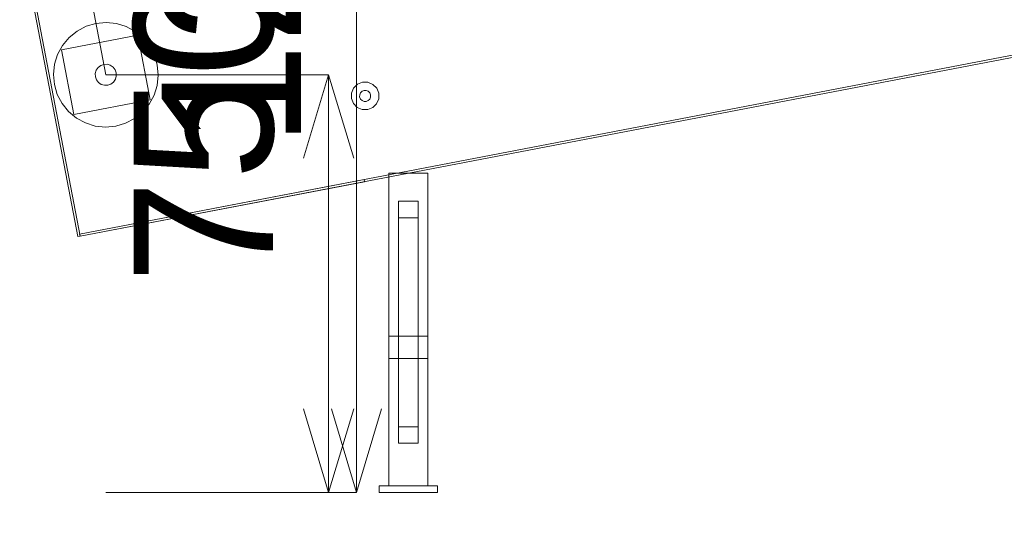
# Model space of a CAD drawing. Header units: millimetres. Extents: x -2233 to 65662, y -50530 to 6847.
# Tile 669 of 802: x 26545 to 28313, y -68 to 849. Entities that reach past the tile are written whole.
import ezdxf

# ---------------------------------------------------------------- set-up
doc = ezdxf.new("R2010")
doc.units = ezdxf.units.MM
doc.layers.add('COTAS_P', color=1, linetype='Continuous', lineweight=0)
doc.layers.add('lateral_C03', color=7, linetype='Continuous', lineweight=0)
doc.dimstyles.new('R19_100', dxfattribs={"dimtxt": 250, "dimasz": 150, "dimexe": 150, "dimexo": 80, "dimgap": 100, "dimtad": 1, "dimtih": 1, "dimtoh": 1, "dimdsep": 46, "dimcen": 0.09, "dimadec": 0, "dimazin": 0, "dimtfac": 1, "dimtdec": 4, "dimtofl": 0, "dimtmove": 0, "dimatfit": 3, "dimfxl": 1, "dimtolj": 1, "dimtzin": 0, "dimarcsym": 0})

# ---------------------------------------------------------------- blocks, each defined once
blk = doc.blocks.new('DIM_R32_9')
at = {"layer": 'COTAS_P'}
for p, q in [((26750.1, 1241), (27150.1, 1241)), ((27150.1, 1241), (27105.1, 1091)), ((27150.1, 0), (27150.1, 1241)), ((27150.1, 1241), (27195.1, 1091)), ((27150.1, 0), (27105.1, 150)), ((27150.1, 0), (27195.1, 150)), ((26750.1, 0), (27150.1, 0))]:
    blk.add_line(p, q, dxfattribs=at)
blk.add_text('1241 P', height=250, rotation=90, dxfattribs=at).set_placement((27050.1, 620.5))
blk = doc.blocks.new('DIM_R32_10')
at = {"layer": 'COTAS_P'}
for p, q in [((40140.5, 4243.9), (39984.7, 4259.8)), ((26530.5, 1633.9), (40140.5, 4243.9)), ((40140.5, 4243.9), (40001.7, 4171.4)), ((40310, 3360), (40140.5, 4243.9)), ((26530.5, 1633.9), (26669.3, 1706.3)), ((26700, 750), (26530.5, 1633.9)), ((26530.5, 1633.9), (26686.3, 1617.9))]:
    blk.add_line(p, q, dxfattribs=at)
blk.add_text('13858 P', height=250, rotation=10.8559, dxfattribs=at).set_placement((33316.7, 3037.1))
blk = doc.blocks.new('DIM_R32_11')
at = {"layer": 'COTAS_P'}
for p, q in [((26700, 750), (27100, 750)), ((27100, 750), (27055, 600)), ((27100, 0), (27100, 750)), ((27100, 750), (27145, 600)), ((27100, 0), (27055, 150)), ((27100, 0), (27145, 150)), ((26700, 0), (27100, 0))]:
    blk.add_line(p, q, dxfattribs=at)
blk.add_text('750 P', height=250, rotation=90, dxfattribs=at).set_placement((27000, 375))
blk = doc.blocks.new('DIM_R32_26')
at = {"layer": 'COTAS_P'}
for p, q in [((112.7, 0), (112.7, -2500)), ((65298.1, 0), (65298.1, -2500)), ((112.7, -2500), (262.7, -2455)), ((65298.1, -2500), (65148.1, -2455)), ((112.7, -2500), (65298.1, -2500)), ((112.7, -2500), (262.7, -2545)), ((65298.1, -2500), (65148.1, -2545))]:
    blk.add_line(p, q, dxfattribs=at)
blk.add_text('65185.39 P', height=250, dxfattribs=at).set_placement((32705.4, -2400))

msp = doc.modelspace()

# ---------------------------------------------------------------- linework, layer by layer
at = {"layer": 'lateral_C03'}
for p, q in [((26653.018, 464.034), (40459.439, 3111.702)), ((26653.771, 460.105), (40460.192, 3107.773)), ((26555.673, 950.404), (26649.843, 459.352)), ((26559.602, 951.157), (26653.771, 460.105)), ((26664.626, 837.09), (26648.315, 828.516)), ((26682.296, 842.318), (26664.626, 837.09)), ((26700.647, 843.998), (26682.296, 842.318)), ((26718.972, 842.065), (26700.647, 843.998)), ((26736.569, 836.595), (26718.972, 842.065)), ((26752.76, 827.797), (26736.569, 836.595)), ((26620.141, 794.76), (26757.635, 821.128)), ((26633.991, 816.924), (26622.203, 802.76)), ((26648.315, 828.516), (26633.991, 816.924)), ((26766.924, 816.009), (26752.76, 827.797)), ((26779.859, 705.24), (26757.635, 821.128)), ((26778.516, 801.685), (26766.924, 816.009)), ((26622.203, 802.76), (26613.405, 786.569)), ((26787.09, 785.374), (26778.516, 801.685)), ((26613.405, 786.569), (26607.935, 768.972)), ((26620.141, 794.76), (26642.365, 678.872)), ((26792.318, 767.704), (26787.09, 785.374)), ((26607.935, 768.972), (26606.002, 750.647)), ((26686.137, 762.993), (26682.8, 758.073)), ((26690.83, 766.641), (26686.137, 762.993)), ((26696.422, 768.66), (26690.83, 766.641)), ((26702.363, 768.852), (26696.422, 768.66)), ((26708.073, 767.2), (26702.363, 768.852)), ((26712.993, 763.863), (26708.073, 767.2)), ((26716.641, 759.17), (26712.993, 763.863)), ((26793.998, 749.353), (26792.318, 767.704)), ((26606.002, 750.647), (26607.682, 732.296)), ((26682.8, 758.073), (26681.148, 752.363)), ((26681.148, 752.363), (26681.34, 746.422)), ((26681.34, 746.422), (26683.359, 740.83)), ((26718.66, 753.578), (26716.641, 759.17)), ((26717.2, 741.927), (26718.852, 747.637)), ((26718.852, 747.637), (26718.66, 753.578)), ((26792.065, 731.028), (26793.998, 749.353)), ((26607.682, 732.296), (26612.91, 714.626)), ((26683.359, 740.83), (26687.007, 736.137)), ((26687.007, 736.137), (26691.927, 732.8)), ((26691.927, 732.8), (26697.637, 731.148)), ((26697.637, 731.148), (26703.578, 731.34)), ((26703.578, 731.34), (26709.17, 733.359)), ((26709.17, 733.359), (26713.863, 737.007)), ((26713.863, 737.007), (26717.2, 741.927)), ((26786.595, 713.431), (26792.065, 731.028)), ((27144.799, 726.021), (27141.004, 717.035)), ((27151.743, 732.871), (27144.799, 726.021)), ((27160.781, 736.542), (27151.743, 732.871)), ((27170.535, 736.475), (27160.781, 736.542)), ((27179.521, 732.68), (27170.535, 736.475)), ((27186.371, 725.735), (27179.521, 732.68)), ((27190.042, 716.698), (27186.371, 725.735)), ((26612.91, 714.626), (26621.484, 698.315)), ((26777.797, 697.24), (26786.595, 713.431)), ((27141.004, 717.035), (27140.937, 707.281)), ((27140.937, 707.281), (27144.607, 698.244)), ((27155.695, 714.008), (27155.668, 710.106)), ((27155.668, 710.106), (27157.136, 706.491)), ((27157.213, 717.602), (27155.695, 714.008)), ((27159.991, 720.342), (27157.213, 717.602)), ((27163.606, 721.811), (27159.991, 720.342)), ((27167.508, 721.784), (27163.606, 721.811)), ((27171.102, 720.266), (27167.508, 721.784)), ((27173.842, 717.488), (27171.102, 720.266)), ((27173.765, 706.377), (27175.283, 709.971)), ((27175.31, 713.873), (27173.842, 717.488)), ((27175.283, 709.971), (27175.31, 713.873)), ((27189.975, 706.944), (27190.042, 716.698)), ((26621.484, 698.315), (26633.076, 683.991)), ((26642.365, 678.872), (26779.859, 705.24)), ((26766.009, 683.076), (26777.797, 697.24)), ((27144.607, 698.244), (27151.457, 691.299)), ((27151.457, 691.299), (27160.443, 687.504)), ((27157.136, 706.491), (27159.876, 703.713)), ((27159.876, 703.713), (27163.471, 702.195)), ((27163.471, 702.195), (27167.373, 702.168)), ((27167.373, 702.168), (27170.988, 703.637)), ((27170.198, 687.437), (27179.235, 691.108)), ((27170.988, 703.637), (27173.765, 706.377)), ((27179.235, 691.108), (27186.18, 697.958)), ((27186.18, 697.958), (27189.975, 706.944)), ((26633.076, 683.991), (26647.24, 672.203)), ((26647.24, 672.203), (26663.431, 663.405)), ((26751.685, 671.484), (26766.009, 683.076)), ((27160.443, 687.504), (27170.198, 687.437)), ((26663.431, 663.405), (26681.028, 657.935)), ((26681.028, 657.935), (26699.353, 656.002)), ((26699.353, 656.002), (26717.704, 657.682)), ((26717.704, 657.682), (26735.374, 662.91)), ((26735.374, 662.91), (26751.685, 671.484)), ((27208.034, 573.109), (27278.034, 573.109)), ((27208.034, 573.109), (27208.034, 12)), ((27278.034, 12), (27278.034, 573.109)), ((26653.018, 464.034), (27163.712, 561.97)), ((26653.771, 460.105), (27164.465, 558.042)), ((27164.465, 558.042), (27163.712, 561.97)), ((27260.534, 522.957), (27225.534, 522.957)), ((27225.534, 522.957), (27225.534, 118.008)), ((27225.534, 493.26), (27225.534, 522.957)), ((27260.534, 118.008), (27260.534, 522.957)), ((27260.534, 522.957), (27260.534, 493.26)), ((27225.534, 88.311), (27225.534, 493.26)), ((27225.534, 493.26), (27260.534, 493.26)), ((27260.534, 493.26), (27260.534, 88.311)), ((26649.843, 459.352), (26653.771, 460.105)), ((26653.018, 464.034), (26653.771, 460.105)), ((27208.034, 280.706), (27278.034, 280.706)), ((27208.034, 280.706), (27208.034, 240.706)), ((27278.034, 240.706), (27278.034, 280.706)), ((27208.034, 240.706), (27278.034, 240.706)), ((27225.534, 118.008), (27260.534, 118.008)), ((27225.534, 118.008), (27225.534, 88.311)), ((27260.534, 88.311), (27260.534, 118.008)), ((27260.534, 88.311), (27225.534, 88.311)), ((27190.534, 12), (27295.534, 12)), ((27190.534, 12), (27190.534, 0)), ((27190.534, 0), (27295.534, 0)), ((27208.034, 12), (27278.034, 12)), ((27295.534, 0), (27295.534, 12))]:
    msp.add_line(p, q, dxfattribs=at)

# ---------------------------------------------------------------- dimensions: what is measured, and where the dimension line sits
at = {"layer": 'COTAS_P'}
for p1, p2, distance, picture, middle in [((26700, 750), (40310, 3360), 900, 'DIM_R32_10', (33335.495, 2938.894)), ((26750.067, 0), (26750.067, 1241), -400, 'DIM_R32_9', (27150.067, 620.5)), ((26700, 0), (26700, 750), -400, 'DIM_R32_11', (27100, 375)), ((112.7, 0), (65298.0949, 0), -2500, 'DIM_R32_26', (32705.3975, -2500))]:
    dim = msp.add_aligned_dim(p1=p1, p2=p2, distance=distance, text='<> P', dimstyle='R19_100', dxfattribs=at)
    dim.commit()
    dim.dimension.update_dxf_attribs({"geometry": picture, "text_midpoint": middle})

doc.saveas('drawing.dxf')
